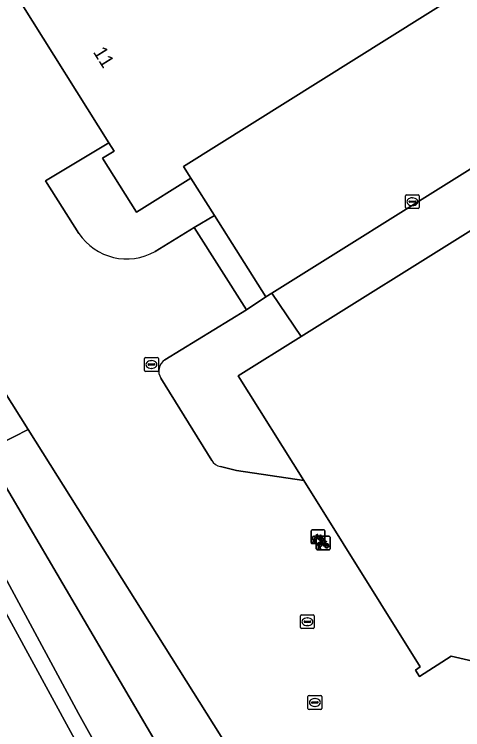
# Model space of a CAD drawing. Extents: x 158455 to 159797, y 387218 to 388672.
# Drawn here: x 158570.7 to 158603.3, y 387665.7 to 387717.8 of the extents above; entities that cross this region are included whole.
import ezdxf

# ---------------------------------------------------------------- set-up
doc = ezdxf.new("R2010")
doc.units = 0
for name, color, linetype in [('IMGEO_Berm_groen', 7, 'Continuous'), ('IMGEO_Fietsenrek', 7, 'Continuous'), ('IMGEO_Kolk', 7, 'Continuous'), ('IMGEO_Pand', 7, 'Continuous'), ('IMGEO_Pand_nummerreeks', 7, 'Continuous'), ('IMGEO_Parkeervlak_open', 7, 'Continuous'), ('IMGEO_Rijbaan_lokaal_open', 7, 'Continuous'), ('IMGEO_Rioolput', 7, 'Continuous'), ('IMGEO_Voetpad_open', 7, 'Continuous')]:
    doc.layers.add(name, color=color, linetype=linetype)

msp = doc.modelspace()

# ---------------------------------------------------------------- linework, layer by layer
at = {"layer": 'IMGEO_Berm_groen'}
msp.add_lwpolyline([(158490.254, 387825.218), (158489.044, 387827.172), (158488.184, 387829.067), (158487.671, 387828.745), (158485, 387824.221), (158484.237, 387821.378), (158506.024, 387783.964), (158509.758, 387777.954), (158515.06, 387769.897), (158527.238, 387750.747), (158548.722, 387717.403), (158561.527, 387695.629), (158567.142, 387685.228), (158568.545, 387685.937), (158571.712, 387687.537), (158533.201, 387748.867), (158526.8, 387758.122)], dxfattribs=at)
for points in [[(158571.712, 387687.537), (158568.545, 387685.937), (158603.293, 387626.736), (158608.199, 387629.41), (158600.856, 387641.123)], [(158568.545, 387685.937), (158567.142, 387685.228), (158565.803, 387684.551), (158575.356, 387666.858), (158596.611, 387628.598), (158598.973, 387624.382), (158603.293, 387626.736)]]:
    msp.add_lwpolyline(points, close=True, dxfattribs=at)
at = {"layer": 'IMGEO_Fietsenrek'}
for p, q in [((158592.287, 387679.308), (158592.287, 387680.149)), ((158592.287, 387680.149), (158592.287, 387679.308)), ((158592.362, 387680.233), (158593.203, 387680.233)), ((158593.203, 387680.233), (158592.362, 387680.233)), ((158593.287, 387680.158), (158593.287, 387679.317)), ((158593.287, 387679.317), (158593.287, 387680.158)), ((158592.414, 387679.317), (158592.453, 387679.477)), ((158592.448, 387679.317), (158592.414, 387679.317)), ((158592.483, 387679.465), (158592.448, 387679.317)), ((158592.525, 387679.489), (158592.524, 387679.493)), ((158592.566, 387679.317), (158592.532, 387679.459)), ((158592.556, 387679.5), (158592.557, 387679.493)), ((158592.564, 387679.463), (158592.599, 387679.317)), ((158592.599, 387679.317), (158592.566, 387679.317)), ((158592.666, 387678.852), (158592.666, 387679.693)), ((158592.666, 387679.693), (158592.666, 387678.852)), ((158592.741, 387679.777), (158593.582, 387679.777)), ((158593.582, 387679.777), (158592.741, 387679.777)), ((158592.974, 387679.782), (158593.01, 387679.687)), ((158593.353, 387679.326), (158593.389, 387679.231)), ((158593.666, 387679.702), (158593.666, 387678.861)), ((158593.666, 387678.861), (158593.666, 387679.702)), ((158593.212, 387679.233), (158592.371, 387679.233)), ((158592.371, 387679.233), (158593.212, 387679.233)), ((158592.793, 387678.861), (158592.832, 387679.021)), ((158592.827, 387678.861), (158592.793, 387678.861)), ((158592.862, 387679.009), (158592.827, 387678.861)), ((158592.904, 387679.033), (158592.903, 387679.037)), ((158592.945, 387678.861), (158592.911, 387679.003)), ((158592.935, 387679.044), (158592.936, 387679.037)), ((158592.943, 387679.007), (158592.978, 387678.861)), ((158592.978, 387678.861), (158592.945, 387678.861)), ((158593.591, 387678.777), (158592.75, 387678.777)), ((158592.75, 387678.777), (158593.591, 387678.777))]:
    msp.add_line(p, q, dxfattribs=at)
for points in [[(158592.6, 387679.759), (158592.695, 387679.923), (158592.781, 387679.909), (158592.783, 387679.9), (158592.727, 387679.889), (158592.7, 387679.844), (158592.956, 387679.803)], [(158592.956, 387679.803), (158592.981, 387679.852), (158592.975, 387679.856), (158592.952, 387679.86), (158592.94, 387679.867), (158592.939, 387679.87), (158592.941, 387679.875), (158593.036, 387679.86), (158593.038, 387679.85), (158593.028, 387679.837), (158593.016, 387679.831), (158593.002, 387679.837), (158592.974, 387679.782)], [(158592.621, 387679.707), (158592.569, 387679.617), (158592.529, 387679.592), (158592.53, 387679.639), (158592.585, 387679.733)], [(158592.896, 387679.515), (158592.846, 387679.515), (158592.655, 387679.766), (158592.636, 387679.734)], [(158592.943, 387679.778), (158592.686, 387679.819), (158592.669, 387679.79), (158592.836, 387679.57), (158592.943, 387679.778)], [(158592.991, 387679.68), (158592.961, 387679.757), (158592.852, 387679.539), (158592.895, 387679.539)], [(158592.925, 387679.539), (158593.045, 387679.538), (158593.001, 387679.652)], [(158593.021, 387679.659), (158593.076, 387679.514), (158592.926, 387679.514)], [(158592.979, 387679.303), (158593.074, 387679.467), (158593.16, 387679.453), (158593.162, 387679.444), (158593.106, 387679.433), (158593.079, 387679.388), (158593.335, 387679.347)], [(158593.275, 387679.059), (158593.225, 387679.059), (158593.034, 387679.31), (158593.015, 387679.278)], [(158593.322, 387679.322), (158593.065, 387679.363), (158593.048, 387679.334), (158593.215, 387679.114), (158593.322, 387679.322)], [(158593.335, 387679.347), (158593.36, 387679.396), (158593.354, 387679.4), (158593.331, 387679.404), (158593.319, 387679.411), (158593.318, 387679.414), (158593.32, 387679.419), (158593.415, 387679.404), (158593.417, 387679.394), (158593.407, 387679.381), (158593.395, 387679.375), (158593.381, 387679.381), (158593.353, 387679.326)], [(158593, 387679.251), (158592.948, 387679.161), (158592.908, 387679.136), (158592.909, 387679.183), (158592.964, 387679.277)], [(158593.37, 387679.224), (158593.34, 387679.301), (158593.231, 387679.083), (158593.274, 387679.083)], [(158593.304, 387679.083), (158593.424, 387679.082), (158593.38, 387679.196)], [(158593.4, 387679.203), (158593.455, 387679.058), (158593.305, 387679.058)]]:
    msp.add_lwpolyline(points, dxfattribs=at)
for centre, radius, start, end in [((158592.365, 387680.155), 0.0779, 92.4484, 184.2845), ((158592.365, 387680.155), 0.0779, 92.4484, 184.2845), ((158593.209, 387680.155), 0.0779, 2.4484, 94.2845), ((158593.209, 387680.155), 0.0779, 2.4484, 94.2845), ((158592.365, 387679.311), 0.0779, 182.4484, 274.2845), ((158592.365, 387679.311), 0.0779, 182.4484, 274.2845), ((158592.527, 387679.618), 0.159, 62.6766, 242.1369), ((158592.527, 387679.618), 0.129, 63.3192, 238.903), ((158592.507, 387679.489), 0.0499, 12.8025, 158.6934), ((158592.527, 387679.618), 0.159, 253.9967, 271.7867), ((158592.507, 387679.489), 0.0174, 12.8025, 163.4502), ((158592.527, 387679.618), 0.129, 253.415, 269.0204), ((158592.527, 387679.618), 0.129, 283.6043, 43.4302), ((158592.527, 387679.618), 0.159, 283.5766, 46.6042), ((158592.744, 387679.699), 0.0779, 92.4484, 184.2845), ((158592.744, 387679.699), 0.0779, 92.4484, 184.2845), ((158592.906, 387679.162), 0.159, 62.6766, 242.1369), ((158593.054, 387679.534), 0.159, 113.3408, 178.3217), ((158593.054, 387679.534), 0.159, 187.0065, 105.7708), ((158593.054, 387679.534), 0.129, 113.923, 177.9556), ((158593.054, 387679.534), 0.129, 188.6715, 104.5883), ((158593.209, 387679.311), 0.0779, 272.4484, 4.2845), ((158593.209, 387679.311), 0.0779, 272.4484, 4.2845), ((158593.588, 387679.699), 0.0779, 2.4484, 94.2845), ((158593.588, 387679.699), 0.0779, 2.4484, 94.2845), ((158592.744, 387678.855), 0.0779, 182.4484, 274.2845), ((158592.744, 387678.855), 0.0779, 182.4484, 274.2845), ((158592.906, 387679.162), 0.129, 63.3192, 238.903), ((158592.886, 387679.033), 0.0499, 12.8025, 158.6934), ((158592.906, 387679.162), 0.159, 253.9967, 271.7867), ((158592.886, 387679.033), 0.0174, 12.8025, 163.4502), ((158592.906, 387679.162), 0.129, 253.415, 269.0204), ((158592.906, 387679.162), 0.129, 283.6043, 43.4302), ((158592.906, 387679.162), 0.159, 283.5766, 46.6042), ((158593.433, 387679.078), 0.159, 113.3408, 178.3217), ((158593.433, 387679.078), 0.159, 187.0065, 105.7708), ((158593.433, 387679.078), 0.129, 113.923, 177.9556), ((158593.433, 387679.078), 0.129, 188.6715, 104.5883), ((158593.588, 387678.855), 0.0779, 272.4484, 4.2845), ((158593.588, 387678.855), 0.0779, 272.4484, 4.2845)]:
    msp.add_arc(centre, radius, start, end, dxfattribs=at)
at = {"layer": 'IMGEO_Kolk'}
for p, q in [((158599.159, 387703.714), (158599.159, 387704.566)), ((158599.234, 387704.64), (158600.086, 387704.64)), ((158599.647, 387704.42), (158599.672, 387704.42)), ((158600.16, 387704.566), (158600.16, 387703.714)), ((158599.418, 387704.134), (158599.418, 387704.146)), ((158599.856, 387704.097), (158599.458, 387704.097)), ((158599.461, 387704.183), (158599.859, 387704.183)), ((158599.67, 387703.86), (158599.645, 387703.86)), ((158599.902, 387704.146), (158599.902, 387704.134)), ((158600.086, 387703.64), (158599.234, 387703.64)), ((158580.172, 387691.855), (158580.172, 387692.707)), ((158580.247, 387692.781), (158581.099, 387692.781)), ((158580.66, 387692.561), (158580.685, 387692.561)), ((158581.173, 387692.707), (158581.173, 387691.855)), ((158580.431, 387692.275), (158580.431, 387692.287)), ((158580.869, 387692.238), (158580.471, 387692.238)), ((158580.474, 387692.324), (158580.872, 387692.324)), ((158580.683, 387692.001), (158580.658, 387692.001)), ((158580.915, 387692.287), (158580.915, 387692.275)), ((158581.099, 387691.781), (158580.247, 387691.781)), ((158591.521, 387673.116), (158591.521, 387673.968)), ((158591.596, 387674.042), (158592.448, 387674.042)), ((158591.823, 387673.585), (158592.221, 387673.585)), ((158592.009, 387673.822), (158592.034, 387673.822)), ((158592.522, 387673.968), (158592.522, 387673.116)), ((158591.78, 387673.536), (158591.78, 387673.548)), ((158592.218, 387673.499), (158591.82, 387673.499)), ((158592.032, 387673.262), (158592.007, 387673.262)), ((158592.264, 387673.548), (158592.264, 387673.536)), ((158592.448, 387673.042), (158591.596, 387673.042))]:
    msp.add_line(p, q, dxfattribs=at)
for points in [[(158599.159, 387703.714), (158599.159, 387704.566)], [(158599.234, 387704.64), (158600.086, 387704.64)], [(158600.16, 387704.566), (158600.16, 387703.714)], [(158600.086, 387703.64), (158599.234, 387703.64)], [(158580.172, 387691.855), (158580.172, 387692.707)], [(158580.247, 387692.781), (158581.099, 387692.781)], [(158581.173, 387692.707), (158581.173, 387691.855)], [(158581.099, 387691.781), (158580.247, 387691.781)], [(158591.521, 387673.116), (158591.521, 387673.968)], [(158591.596, 387674.042), (158592.448, 387674.042)], [(158592.522, 387673.968), (158592.522, 387673.116)], [(158592.448, 387673.042), (158591.596, 387673.042)]]:
    msp.add_lwpolyline(points, dxfattribs=at)
for centre, radius, start, end in [((158599.236, 387704.564), 0.0765, 91.552, 178.448), ((158599.236, 387704.564), 0.0765, 91.552, 178.448), ((158600.084, 387704.564), 0.0765, 1.552, 88.448), ((158600.084, 387704.564), 0.0765, 1.552, 88.448), ((158599.458, 387704.143), 0.0403, 85.8775, 175.7526), ((158599.455, 387704.133), 0.0366, 178.938, 274.7102), ((158599.859, 387704.14), 0.043, 264.8664, 352.4533), ((158599.863, 387704.145), 0.0386, 1.7309, 96.639), ((158599.236, 387703.716), 0.0765, 181.552, 268.448), ((158599.236, 387703.716), 0.0765, 181.552, 268.448), ((158600.084, 387703.716), 0.0765, 271.552, 358.448), ((158600.084, 387703.716), 0.0765, 271.552, 358.448), ((158580.249, 387692.705), 0.0765, 91.552, 178.448), ((158580.249, 387692.705), 0.0765, 91.552, 178.448), ((158581.097, 387692.705), 0.0765, 1.552, 88.448), ((158581.097, 387692.705), 0.0765, 1.552, 88.448), ((158580.249, 387691.857), 0.0765, 181.552, 268.448), ((158580.249, 387691.857), 0.0765, 181.552, 268.448), ((158580.471, 387692.284), 0.0403, 85.8775, 175.7526), ((158580.468, 387692.274), 0.0366, 178.938, 274.7102), ((158580.872, 387692.281), 0.043, 264.8664, 352.4533), ((158580.876, 387692.286), 0.0386, 1.7309, 96.639), ((158581.097, 387691.857), 0.0765, 271.552, 358.448), ((158581.097, 387691.857), 0.0765, 271.552, 358.448), ((158591.598, 387673.966), 0.0765, 91.552, 178.448), ((158591.598, 387673.966), 0.0765, 91.552, 178.448), ((158591.82, 387673.545), 0.0403, 85.8775, 175.7526), ((158592.225, 387673.547), 0.0386, 1.7309, 96.639), ((158592.446, 387673.966), 0.0765, 1.552, 88.448), ((158592.446, 387673.966), 0.0765, 1.552, 88.448), ((158591.598, 387673.118), 0.0765, 181.552, 268.448), ((158591.598, 387673.118), 0.0765, 181.552, 268.448), ((158591.817, 387673.535), 0.0366, 178.938, 274.7102), ((158592.221, 387673.542), 0.043, 264.8664, 352.4533), ((158592.446, 387673.118), 0.0765, 271.552, 358.448), ((158592.446, 387673.118), 0.0765, 271.552, 358.448)]:
    msp.add_arc(centre, radius, start, end, dxfattribs=at)
for centre, major_axis, ratio, start_param, end_param in [((158599.646, 387704.14), (-0.387, 0.002), 0.722429, 4.712389, 7.853982), ((158599.671, 387704.14), (-0.39, 0.002), 0.717154, 1.570796, 4.712389), ((158580.659, 387692.281), (-0.387, 0.002), 0.722429, 4.712389, 7.853982), ((158580.684, 387692.281), (-0.39, 0.002), 0.717154, 1.570796, 4.712389), ((158592.008, 387673.542), (-0.387, 0.002), 0.722429, 4.712389, 7.853982), ((158592.033, 387673.542), (-0.39, 0.002), 0.717154, 1.570796, 4.712389)]:
    msp.add_ellipse(centre, major_axis=major_axis, ratio=ratio, start_param=start_param, end_param=end_param, dxfattribs=at)
at = {"layer": 'IMGEO_Pand'}
for points in [[(158601.923, 387732.054), (158599.359, 387736.145), (158598.807, 387735.799), (158572.167, 387719.121), (158571.23, 387718.533), (158577.568, 387708.434), (158577.95, 387707.826), (158577.122, 387707.306), (158579.583, 387703.385), (158583.527, 387705.861), (158583.001, 387706.699), (158607.984, 387722.38)], [(158603.909, 387702.036), (158591.564, 387694.324), (158586.982, 387691.462), (158591.75, 387683.827), (158600.23, 387670.246), (158599.884, 387670.019), (158600.169, 387669.557), (158602.479, 387671.028), (158612.964, 387668.614), (158614.421, 387666.241), (158614.88, 387666.528), (158614.613, 387666.97), (158622.665, 387672.006)]]:
    msp.add_lwpolyline(points, close=True, dxfattribs=at)
at = {"layer": 'IMGEO_Parkeervlak_open'}
msp.add_lwpolyline([(158635.284, 387721.635), (158633.232, 387724.858), (158619.823, 387716.495), (158618.295, 387715.544), (158589.425, 387697.472), (158591.564, 387694.324), (158603.909, 387702.036), (158620.864, 387712.627)], close=True, dxfattribs=at)
at = {"layer": 'IMGEO_Rijbaan_lokaal_open'}
for points in [[(158606.512, 387795.408), (158536.155, 387751.508), (158536.521, 387750.934), (158533.201, 387748.867), (158571.712, 387687.537), (158600.856, 387641.123)], [(158575.379, 387701.831), (158572.951, 387705.661), (158577.568, 387708.434), (158571.23, 387718.533)], [(158581.649, 387692.619), (158587.586, 387696.254), (158583.791, 387702.249), (158580.95, 387700.517)], [(158597.593, 387623.63), (158560.537, 387691.673)], [(158585.058, 387685.299), (158581.358, 387691.274)], [(158660.413, 387678.284), (158654.938, 387687.24), (158650.472, 387684.434), (158648.248, 387687.974), (158640.085, 387682.889), (158640.353, 387682.45), (158639.892, 387682.174), (158639.621, 387682.593), (158623.107, 387672.325), (158623.387, 387671.867), (158622.93, 387671.582), (158622.665, 387672.006), (158614.613, 387666.97), (158614.88, 387666.528), (158614.421, 387666.241), (158612.964, 387668.614), (158602.479, 387671.028), (158600.169, 387669.557), (158599.884, 387670.019), (158600.23, 387670.246), (158591.75, 387683.827), (158586.855, 387684.56), (158585.686, 387684.85)]]:
    msp.add_lwpolyline(points, dxfattribs=at)
for points in [[(158607.984, 387722.38), (158583.001, 387706.699), (158583.527, 387705.861), (158585.256, 387703.136), (158589.006, 387697.199), (158589.425, 387697.472), (158618.295, 387715.544), (158614.758, 387721.101), (158614.414, 387721.656), (158610.127, 387718.966)], [(158583.791, 387702.249), (158587.586, 387696.254), (158589.006, 387697.199), (158585.256, 387703.136)]]:
    msp.add_lwpolyline(points, close=True, dxfattribs=at)
for centre, radius, start, end in [((158578.877, 387704.196), 4.223, 214.0588, 299.3982), ((158582.17, 387691.802), 0.968, 122.5154, 213.0683), ((158585.84, 387685.729), 0.892, 208.8003, 260.0726)]:
    msp.add_arc(centre, radius, start, end, dxfattribs=at)
at = {"layer": 'IMGEO_Rioolput'}
for p, q in [((158592.063, 387667.234), (158592.063, 387668.086)), ((158592.138, 387668.16), (158592.99, 387668.16)), ((158592.551, 387667.94), (158592.576, 387667.94)), ((158593.064, 387668.086), (158593.064, 387667.234)), ((158592.322, 387667.654), (158592.322, 387667.666)), ((158592.76, 387667.617), (158592.362, 387667.617)), ((158592.365, 387667.703), (158592.763, 387667.703)), ((158592.574, 387667.38), (158592.549, 387667.38)), ((158592.806, 387667.666), (158592.806, 387667.654)), ((158592.99, 387667.16), (158592.138, 387667.16))]:
    msp.add_line(p, q, dxfattribs=at)
for points in [[(158592.063, 387667.234), (158592.063, 387668.086)], [(158592.138, 387668.16), (158592.99, 387668.16)], [(158593.064, 387668.086), (158593.064, 387667.234)], [(158592.99, 387667.16), (158592.138, 387667.16)]]:
    msp.add_lwpolyline(points, dxfattribs=at)
for centre, radius, start, end in [((158592.14, 387668.084), 0.0765, 91.552, 178.448), ((158592.14, 387668.084), 0.0765, 91.552, 178.448), ((158592.988, 387668.084), 0.0765, 1.552, 88.448), ((158592.988, 387668.084), 0.0765, 1.552, 88.448), ((158592.362, 387667.663), 0.0403, 85.8775, 175.7526), ((158592.359, 387667.653), 0.0366, 178.938, 274.7102), ((158592.763, 387667.66), 0.043, 264.8664, 352.4533), ((158592.767, 387667.665), 0.0386, 1.7309, 96.639), ((158592.14, 387667.236), 0.0765, 181.552, 268.448), ((158592.14, 387667.236), 0.0765, 181.552, 268.448), ((158592.988, 387667.236), 0.0765, 271.552, 358.448), ((158592.988, 387667.236), 0.0765, 271.552, 358.448)]:
    msp.add_arc(centre, radius, start, end, dxfattribs=at)
for centre, major_axis, ratio, start_param, end_param in [((158592.55, 387667.66), (-0.387, 0.002), 0.722429, 4.712389, 7.853982), ((158592.575, 387667.66), (-0.39, 0.002), 0.717154, 1.570796, 4.712389)]:
    msp.add_ellipse(centre, major_axis=major_axis, ratio=ratio, start_param=start_param, end_param=end_param, dxfattribs=at)
at = {"layer": 'IMGEO_Voetpad_open'}
for points in [[(158580.95, 387700.517), (158583.791, 387702.249), (158585.256, 387703.136), (158583.527, 387705.861), (158579.583, 387703.385), (158577.122, 387707.306), (158577.95, 387707.826), (158577.568, 387708.434), (158572.951, 387705.661), (158575.379, 387701.831)], [(158555.442, 387700.968), (158560.537, 387691.673), (158597.593, 387623.63), (158598.973, 387624.382), (158596.611, 387628.598), (158575.356, 387666.858)], [(158585.686, 387684.85), (158586.855, 387684.56), (158591.75, 387683.827), (158586.982, 387691.462), (158591.564, 387694.324), (158589.425, 387697.472), (158589.006, 387697.199), (158587.586, 387696.254), (158581.649, 387692.619)], [(158575.356, 387666.858), (158565.803, 387684.551), (158560.214, 387694.903)], [(158581.358, 387691.274), (158585.058, 387685.299)]]:
    msp.add_lwpolyline(points, dxfattribs=at)
for centre, radius, start, end in [((158578.877, 387704.196), 4.223, 214.0588, 299.3982), ((158582.17, 387691.802), 0.968, 122.5154, 213.0683), ((158585.84, 387685.729), 0.892, 208.8003, 260.0726)]:
    msp.add_arc(centre, radius, start, end, dxfattribs=at)

# ---------------------------------------------------------------- texts
at = {"layer": 'IMGEO_Pand_nummerreeks'}
msp.add_text('11', height=1, rotation=302.1135, dxfattribs=at).set_placement((158576.393, 387715.045))

doc.saveas('drawing.dxf')
